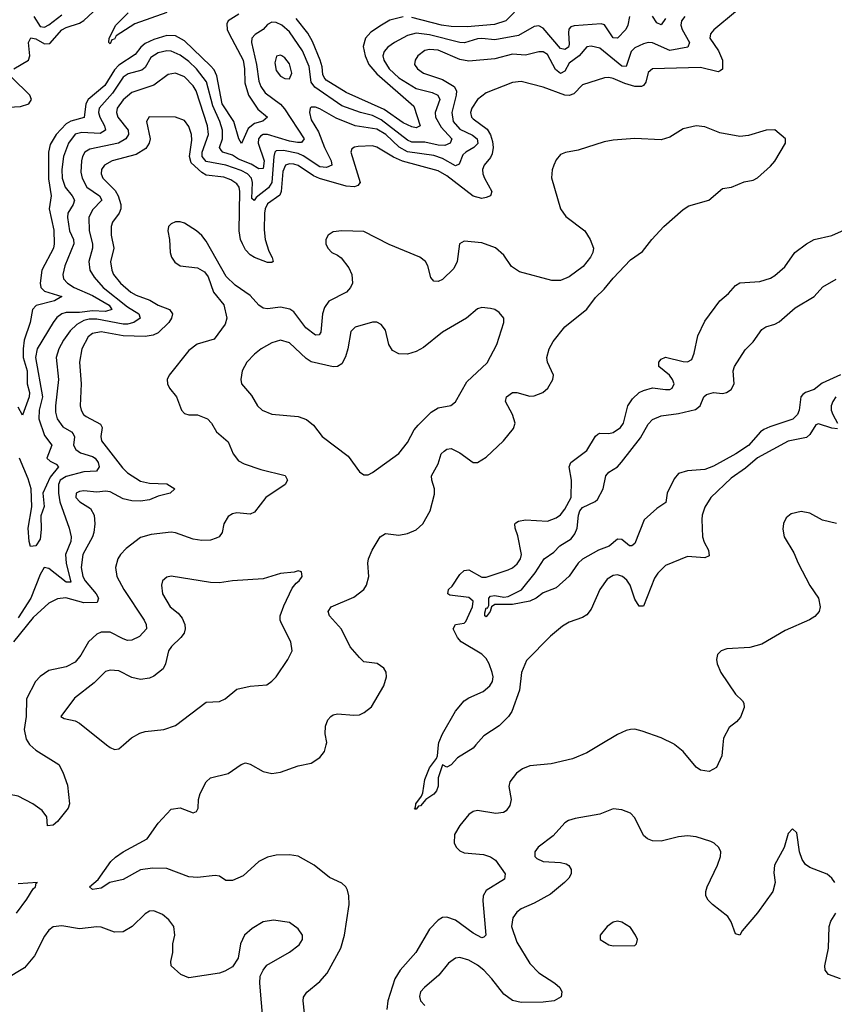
# Model space of a CAD drawing. Header units: inches. Extents: x 1552611 to 1694776, y 811966 to 917215.
# Tile 457 of 549: x 1660237 to 1663962, y 888814 to 893315. Entities that reach past the tile are written whole.
import ezdxf

# ---------------------------------------------------------------- set-up
doc = ezdxf.new("R2010")
doc.units = ezdxf.units.IN
doc.header["$MEASUREMENT"] = 0
doc.layers.add('B6868', color=7, linetype='Continuous')
doc.layers.add('B6869', color=7, linetype='Continuous')

msp = doc.modelspace()

# ---------------------------------------------------------------- linework, layer by layer
at = {"layer": 'B6868', "color": 5}
for points, elevation in [([(1660283.5, 890000), (1660310, 889975.7), (1660415.8, 889910), (1660434.3, 889874.3), (1660455.1, 889815.1), (1660464.7, 889730), (1660458.9, 889710), (1660410, 889649.7), (1660390, 889631.8), (1660364, 889630), (1660360.5, 889670), (1660339.5, 889699.5), (1660296.9, 889730), (1660230, 889765.2), (1660190, 889772.9), (1660150, 889765.4), (1660118.6, 889750), (1660030, 889671.6), (1660010, 889659.8), (1660000, 889659.2)], 920), ([(1661544.2, 888730), (1661532.4, 888830), (1661534.2, 888845.8), (1661550.5, 888869.5), (1661610, 888918.4), (1661643.4, 888956.6), (1661705.5, 889070), (1661722.8, 889130), (1661743.5, 889270), (1661742.2, 889310), (1661735.5, 889335.5), (1661728.3, 889350), (1661710, 889367.1), (1661653.5, 889393.5), (1661584, 889450), (1661510, 889490.6), (1661470, 889496.8), (1661410, 889495), (1661370, 889486.2), (1661330, 889466.9), (1661259, 889401), (1661210, 889379.8), (1661180.1, 889380.1), (1661150, 889398.7), (1661130, 889401.7), (1661050, 889393.2), (1661010, 889395.8), (1660910, 889434.2), (1660843.6, 889436.4), (1660790, 889429.1), (1660710, 889384.6), (1660649.2, 889370.8), (1660610, 889344.6), (1660570, 889338.7), (1660556.2, 889350), (1660596, 889384), (1660653.9, 889466.1), (1660674.3, 889485.7), (1660709.6, 889510), (1660820.5, 889570), (1660870, 889642), (1660930, 889706.4), (1660970, 889711.8), (1661030, 889688.8), (1661045.6, 889694.4), (1661053.7, 889710), (1661054.5, 889750), (1661062.7, 889777.3), (1661089.6, 889830), (1661110, 889848.4), (1661190, 889869), (1661250, 889910.3), (1661270, 889916.9), (1661290, 889911.5), (1661350, 889878), (1661390, 889869.3), (1661430, 889875.6), (1661510, 889904.2), (1661570, 889916.5), (1661610, 889942.4), (1661631, 889970), (1661638.5, 890000)], 920), ([(1660634.2, 890000), (1660650, 889987.3), (1660670, 889979.1), (1660690, 889982), (1660711.2, 890000)], 940), ([(1662890.9, 890000), (1662830, 889963.9), (1662764, 889936), (1662666.5, 889913.5), (1662570, 889903.2), (1662535.6, 889890), (1662509.2, 889870), (1662478, 889830), (1662473.7, 889810), (1662484.7, 889750), (1662478.2, 889721.8), (1662461.2, 889698.8), (1662449.3, 889690.7), (1662413.7, 889686.3), (1662330, 889699.4), (1662310, 889694.4), (1662290, 889680.9), (1662250, 889630.8), (1662225.3, 889590), (1662223.5, 889550), (1662234, 889530), (1662250, 889514.7), (1662270, 889505.4), (1662357.8, 889497.8), (1662390, 889487.8), (1662411.9, 889471.9), (1662457.2, 889410), (1662453.6, 889386.4), (1662370, 889333.3), (1662356.3, 889310), (1662354.1, 889285.9), (1662367.9, 889130), (1662359.6, 889120.3), (1662350, 889117.3), (1662310, 889138.3), (1662230, 889198.3), (1662190, 889211.4), (1662170, 889209.8), (1662150, 889198.9), (1662110, 889157.2), (1662048.9, 889051.1), (1661977, 888970), (1661952.6, 888930), (1661920.9, 888830), (1661915.4, 888790)], 920), ([(1662322.8, 890000), (1662310, 889985.1), (1662239.3, 889940.7), (1662210, 889908), (1662190, 889898), (1662170, 889908), (1662150.8, 889849.2), (1662150.4, 889810.4), (1662142.3, 889790), (1662130, 889774.7), (1662094, 889750), (1662070, 889720.9), (1662061.1, 889718.9), (1662050, 889705.2), (1662045.2, 889705.2), (1662042, 889710), (1662046.3, 889713.7), (1662047.6, 889730), (1662074.8, 889765.2), (1662080.1, 889779.9), (1662090, 889842), (1662110, 889895.3), (1662142.3, 889937.7), (1662146.9, 889950), (1662151.9, 890000)], 880), ([(1663451.7, 890000), (1663447.2, 889950), (1663423.1, 889896.9), (1663390, 889878), (1663350, 889883.5), (1663330, 889897.4), (1663270, 889969.7), (1663232.8, 890000)], 920), ([(1663964.4, 889370), (1663950.6, 889390.6), (1663928.9, 889408.9), (1663850, 889438.7), (1663830, 889452.3), (1663814.9, 889474.9), (1663803, 889510), (1663790, 889598), (1663770, 889615.3), (1663750, 889594), (1663732.7, 889530), (1663688.5, 889450), (1663685.5, 889414.5), (1663691.6, 889370), (1663681.1, 889330), (1663610, 889232), (1663540.7, 889150), (1663530, 889129), (1663510, 889135.3), (1663489.6, 889190), (1663474.7, 889214.8), (1663404.5, 889270), (1663384.5, 889290), (1663374, 889310), (1663373.6, 889330), (1663380.5, 889350), (1663428.3, 889450), (1663442, 889490), (1663443, 889510), (1663433.6, 889530), (1663412.3, 889550), (1663397.4, 889557.4), (1663330, 889579.7), (1663290, 889583.5), (1663250, 889579.7), (1663170, 889558.9), (1663130, 889560.5), (1663107, 889570), (1663090, 889585.1), (1663050, 889666), (1663030, 889687), (1662990, 889702.4), (1662950, 889706.6), (1662890, 889682.3), (1662776.5, 889663.5), (1662745.8, 889654.2), (1662730, 889642.9), (1662676.7, 889583.3), (1662608, 889532), (1662593.1, 889510), (1662592, 889490), (1662600.8, 889480.8), (1662630, 889466.7), (1662710, 889461.6), (1662735.5, 889455.5), (1662747.9, 889447.9), (1662758, 889430), (1662758.7, 889410), (1662748.5, 889390), (1662728.5, 889370), (1662663.6, 889316.4), (1662590, 889276), (1662530.2, 889249.8), (1662510, 889234.7), (1662491.2, 889208.8), (1662485, 889170), (1662510, 889097.6), (1662570, 889000.9), (1662610, 888956.9), (1662684.4, 888910), (1662706.4, 888890), (1662715.8, 888870), (1662712.8, 888847.3), (1662681, 888830), (1662630, 888823.5), (1662530, 888822.4), (1662490, 888831), (1662450, 888859.7), (1662396.4, 888930), (1662359.2, 888970), (1662330, 888993.2), (1662290, 889015.8), (1662250, 889027.2), (1662230, 889024.4), (1662198.2, 889001.8), (1662153.1, 888946.9), (1662087.2, 888890), (1662070.3, 888870), (1662064.9, 888850), (1662070.3, 888830), (1662090, 888808.9)], 940), ([(1660221.8, 889230), (1660270, 889294.4), (1660298.7, 889341.3), (1660309.2, 889350), (1660312.3, 889367.7), (1660318, 889370), (1660230, 889363.7)], 940), ([(1661349.7, 888730), (1661335.4, 888910), (1661337.1, 888942.9), (1661349.7, 888970.3), (1661367.2, 888992.7), (1661470, 889052.4), (1661514.7, 889085.2), (1661529.6, 889110), (1661529.6, 889130), (1661510, 889158.4), (1661470, 889187.3), (1661398, 889198), (1661350, 889191.1), (1661299.3, 889160.7), (1661264.6, 889130), (1661246.9, 889090), (1661235.6, 889024.4), (1661210, 888984.7), (1661175.6, 888964.4), (1661150, 888956.1), (1661010, 888934), (1660973.2, 888950), (1660929.6, 888990), (1660927.6, 889010), (1660937.4, 889050), (1660937.2, 889090), (1660945.7, 889130), (1660942, 889170), (1660919.3, 889199.3), (1660890, 889224.2), (1660850, 889241.3), (1660830, 889238.7), (1660810, 889227.6), (1660751, 889169), (1660710, 889145.6), (1660670, 889144.1), (1660610, 889166.2), (1660590, 889168.5), (1660510, 889159.3), (1660430, 889172.9), (1660390, 889167.7), (1660370, 889152.5), (1660350, 889125.4), (1660304.1, 889035.9), (1660259.5, 888980.5), (1660170, 888926.3)], 940), ([(1663990.2, 888929.8), (1663934.7, 888950), (1663919.8, 888970), (1663918.9, 888990), (1663935.5, 889070), (1663937.8, 889170), (1663946.3, 889193.7), (1663968.7, 889230)], 940)]:
    msp.add_lwpolyline(points, dxfattribs=dict(at, elevation=elevation))
at = {"layer": 'B6868', "color": 5, "elevation": 960}
msp.add_lwpolyline([(1662970, 889193.2), (1662950, 889189.2), (1662922.8, 889170), (1662891, 889130), (1662891.3, 889110), (1662930, 889084.9), (1662950, 889080.5), (1663050, 889082), (1663058, 889090), (1663062, 889110), (1663053.2, 889130), (1663030, 889164), (1662990, 889189)], close=True, dxfattribs=at)
at = {"layer": 'B6869', "color": 5}
for points, elevation in [([(1660209.9, 893090.1), (1660277.7, 893130), (1660283.7, 893150), (1660277.3, 893210), (1660287.4, 893232.6), (1660310, 893227.5), (1660350, 893204.2), (1660374.6, 893205.4), (1660430, 893267.9), (1660450, 893279.7), (1660510, 893298.5), (1660530, 893310.8), (1660615.4, 893390)], 820), ([(1663509.7, 893350.3), (1663411.4, 893268.6), (1663395.5, 893250), (1663392.7, 893230), (1663432.4, 893172.4), (1663451, 893130), (1663450.6, 893089.4), (1663439.5, 893080.5), (1663430, 893077), (1663350, 893095.9), (1663130.2, 893089.8), (1663110, 893073), (1663099.8, 893030), (1663090, 893014.6), (1663080.3, 893010), (1663050, 893009.9), (1663003.7, 893023.7), (1662950, 893046.8), (1662930, 893051.2), (1662910.9, 893049.1), (1662810, 893017.8), (1662770, 892976.5), (1662750, 892968.4), (1662730, 892970.4), (1662630, 893005.8), (1662530, 893032.9), (1662490, 893027.8), (1662370, 892980.9), (1662330, 892949.8), (1662303.7, 892910), (1662298.1, 892890), (1662302.5, 892870), (1662310, 892861.4), (1662374.2, 892814.2), (1662389.1, 892789.1), (1662398.3, 892758.3), (1662401.1, 892730), (1662397.8, 892702.2), (1662390, 892685), (1662360.1, 892650), (1662353.3, 892630), (1662354.5, 892610), (1662362.1, 892590), (1662395.3, 892530), (1662390.4, 892510), (1662370, 892501.5), (1662350, 892498.1), (1662310, 892508.5), (1662190, 892601.1), (1662150, 892623.9), (1661987.6, 892667.6), (1661945.8, 892685.8), (1661870, 892732.6), (1661850, 892737.9), (1661784.7, 892735.3), (1661767.5, 892732.5), (1661755.1, 892724.9), (1661750.3, 892709.7), (1661793.4, 892570), (1661782.9, 892557.2), (1661768.5, 892551.5), (1661730, 892554.6), (1661608.5, 892588.5), (1661580.8, 892600.9), (1661510, 892648.6), (1661490, 892655.1), (1661470, 892656.1), (1661453, 892650), (1661439.4, 892620.6), (1661432.3, 892530), (1661427.1, 892512.9), (1661370, 892473.2), (1661359.2, 892450), (1661356.1, 892430), (1661354.2, 892354.2), (1661358.7, 892310), (1661376.1, 892256.1), (1661391.9, 892228.1), (1661395.8, 892210), (1661390, 892204.8), (1661370, 892205.6), (1661310, 892227.5), (1661290, 892239.5), (1661270, 892263.4), (1661255.7, 892290), (1661247.3, 892310), (1661240.2, 892350), (1661244.1, 892530), (1661239.9, 892550), (1661230, 892564.4), (1661202.6, 892582.6), (1661170, 892595.1), (1661090, 892604.5), (1661070, 892616.5), (1661021.1, 892661.1), (1661012.9, 892690), (1661023.5, 892763.5), (1661022.2, 892790), (1661010, 892826.6), (1660990, 892854.5), (1660950, 892868.9), (1660828.7, 892871.3), (1660816.9, 892850), (1660832.8, 892770), (1660829.6, 892750), (1660814, 892726), (1660770, 892698.9), (1660659.6, 892670), (1660624, 892650), (1660611.5, 892630), (1660610.1, 892610), (1660617.2, 892590), (1660674, 892534), (1660687.7, 892510), (1660699.1, 892470), (1660699.2, 892450), (1660691.7, 892430), (1660661.8, 892390), (1660655.4, 892370), (1660654.7, 892330), (1660667.5, 892270), (1660652, 892208), (1660658.1, 892170), (1660666.4, 892150), (1660697.1, 892110), (1660745.6, 892070), (1660770, 892055.3), (1660832.1, 892032.1), (1660870, 892009.7), (1660921.8, 891990), (1660936.2, 891970), (1660931.8, 891950), (1660918.1, 891930), (1660870, 891883.8), (1660847.7, 891872.3), (1660810, 891866.5), (1660710, 891869.3), (1660610, 891887.7), (1660570, 891879.6), (1660550, 891864.7), (1660521.2, 891810), (1660510.6, 891750), (1660517.9, 891650), (1660514, 891550), (1660517.7, 891530), (1660528.7, 891510), (1660540.7, 891500.7), (1660606.2, 891466.2), (1660613.4, 891450), (1660607.9, 891410), (1660611.4, 891390), (1660706.5, 891266.5), (1660730, 891242.7), (1660790, 891205.7), (1660830, 891196.4), (1660910, 891192.5), (1660946.3, 891170), (1660925.7, 891150), (1660870, 891136.6), (1660830, 891119.8), (1660790, 891114.2), (1660750, 891115.8), (1660710, 891124.2), (1660650, 891155.9), (1660630, 891159.3), (1660590, 891155.3), (1660530, 891161.3), (1660510, 891158.5), (1660495.8, 891150), (1660494.3, 891130), (1660511.3, 891110), (1660560.7, 891080.7), (1660577.3, 891050), (1660581.1, 891010), (1660575.7, 890970), (1660569.1, 890950), (1660525.5, 890870), (1660517.9, 890810), (1660526, 890770), (1660535.6, 890750), (1660586.4, 890690), (1660596.9, 890670), (1660591.4, 890650), (1660530, 890649.1), (1660448, 890672), (1660410, 890667.5), (1660370, 890647.8), (1660298, 890582), (1660209.1, 890470)], 880), ([(1661239.5, 893340.5), (1661190.2, 893310), (1661184.2, 893295.8), (1661185.7, 893270), (1661194.2, 893250), (1661258, 893130), (1661264.9, 893090), (1661266.1, 893026.1), (1661283.4, 892970), (1661325.3, 892905.3), (1661370.2, 892870), (1661348.5, 892851.5), (1661310, 892839.9), (1661281.8, 892818.2), (1661250.9, 892749.1), (1661239.4, 892770), (1661216, 892850), (1661162.7, 892930), (1661137.9, 893057.9), (1661125.5, 893085.5), (1661110, 893104), (1660990, 893218.1), (1660950, 893241.4), (1660910, 893242.1), (1660850, 893224.4), (1660810, 893206.8), (1660790.3, 893189.7), (1660764.7, 893155.3), (1660690, 893107.6), (1660670, 893085), (1660626.2, 893013.8), (1660550.7, 892949.3), (1660539.2, 892930), (1660531.6, 892868.4), (1660470, 892851.5), (1660450, 892839.4), (1660403.7, 892790), (1660375.7, 892744.3), (1660368.8, 892710), (1660367.9, 892587.9), (1660380.1, 892510), (1660371.1, 892450), (1660393.3, 892353.3), (1660394.9, 892290), (1660391, 892270), (1660338.2, 892170), (1660330.1, 892110), (1660332.9, 892090), (1660350, 892073.8), (1660430.3, 892050), (1660396.5, 892030), (1660311.9, 892008.1), (1660296.1, 891990), (1660284.8, 891930), (1660258, 891850), (1660252.7, 891810), (1660253.4, 891770), (1660271.2, 891710), (1660270.6, 891650.6), (1660281.5, 891610), (1660280.7, 891590), (1660250, 891506.9), (1660230, 891543.6)], 820), ([(1660301.3, 893330), (1660330, 893284.3), (1660350, 893281.1), (1660370, 893291.3), (1660430, 893337.4)], 840), ([(1660910, 893348.5), (1660763.7, 893296.3), (1660678.6, 893241.4), (1660670, 893226.2), (1660657.5, 893222.5), (1660650, 893204.7), (1660645.1, 893210), (1660646.4, 893230), (1660677, 893290), (1660733.5, 893346.5)], 780), ([(1662499.2, 893350), (1662459.6, 893310), (1662407.4, 893292.6), (1662282.6, 893282.6), (1662210, 893283.9), (1662165.6, 893290), (1662030, 893324.4)], 820), ([(1663277.8, 893330), (1663263.7, 893310), (1663260.7, 893290), (1663266, 893270), (1663299.2, 893210), (1663292.2, 893190), (1663210, 893174.7), (1663130, 893209.4), (1663110, 893209.9), (1663090, 893204.1), (1663050, 893185.6), (1663032.7, 893170), (1663010, 893100.6), (1662990, 893102.4), (1662890, 893184.1), (1662850, 893194.2), (1662830, 893190.5), (1662795.8, 893150), (1662750, 893116.3), (1662730, 893080.3), (1662710, 893068.4), (1662686.6, 893086.6), (1662650, 893156.3), (1662630, 893167.7), (1662610, 893168.4), (1662550, 893153), (1662490, 893157.3), (1662410, 893136.6), (1662290, 893125.6), (1662250, 893133.2), (1662150, 893175.4), (1662110, 893178.9), (1662090, 893174.5), (1662058, 893150), (1662044.6, 893130), (1662042.7, 893110), (1662055.2, 893090), (1662083.2, 893070), (1662170, 893042.1), (1662223.9, 893010), (1662233.6, 892990), (1662232.5, 892970), (1662212.3, 892890), (1662219.5, 892850), (1662250, 892815), (1662307.6, 892787.6), (1662329.2, 892770), (1662331.3, 892748.7), (1662313.2, 892730), (1662277.2, 892710), (1662263.2, 892696.8), (1662245.7, 892654.3), (1662230, 892646.1), (1662170, 892679.9), (1662130, 892694.5), (1662010, 892710.4), (1661971.6, 892731.6), (1661911, 892790), (1661870, 892814), (1661770.2, 892830.2), (1661684.1, 892864.1), (1661610, 892907.9), (1661590, 892915), (1661570, 892915.1), (1661564.4, 892910), (1661562, 892890), (1661570, 892857), (1661602.8, 892802.8), (1661630.9, 892730), (1661661, 892670), (1661663.5, 892650), (1661640.1, 892639.9), (1661610, 892642.5), (1661532.6, 892692.6), (1661510, 892702.8), (1661443.5, 892716.5), (1661410, 892715.8), (1661403.6, 892710), (1661398.8, 892690), (1661389.8, 892570), (1661374.2, 892545.8), (1661317.6, 892502.4), (1661308.5, 892488.5), (1661298, 892498), (1661301.8, 892570), (1661296.4, 892590), (1661278.9, 892610), (1661250, 892625.5), (1661179.8, 892650), (1661090, 892667.3), (1661070.7, 892690), (1661071.5, 892710), (1661099.9, 892790), (1661096.4, 892830), (1661043.3, 892990), (1661030, 893013.1), (1660990, 893053.4), (1660950, 893069.9), (1660915.8, 893064.3), (1660850, 893015.6), (1660750, 892981.7), (1660710, 892948.2), (1660682.8, 892910), (1660679.1, 892890), (1660685.9, 892870), (1660732.2, 892810), (1660734.8, 892790), (1660722, 892770), (1660689, 892751), (1660557.2, 892722.8), (1660535.2, 892710), (1660523.9, 892690), (1660519.4, 892670), (1660517.2, 892617.2), (1660522.5, 892590), (1660544.6, 892550), (1660602.5, 892510), (1660613, 892490), (1660570, 892445), (1660553.8, 892410), (1660555.1, 892350), (1660570.1, 892290), (1660569.7, 892270), (1660552.5, 892210), (1660558.3, 892170), (1660577.7, 892137.7), (1660618.8, 892090), (1660730, 892002.2), (1660781.6, 891970), (1660788.2, 891950), (1660758.2, 891930), (1660730, 891923), (1660710, 891923), (1660590, 891946.1), (1660554.5, 891945.5), (1660530, 891939), (1660498.1, 891921.9), (1660467.7, 891892.3), (1660437.3, 891850), (1660416.1, 891810), (1660403.6, 891770), (1660414.1, 891670), (1660400.3, 891550), (1660401.3, 891521.3), (1660409, 891490), (1660433.5, 891453.5), (1660474, 891430), (1660481.1, 891421.1), (1660487.9, 891407.9), (1660483.4, 891370), (1660493.2, 891350), (1660515.3, 891335.3), (1660570, 891317.9), (1660581.5, 891310), (1660596.2, 891290), (1660599.8, 891270), (1660588.8, 891251.2), (1660530, 891248.3), (1660450, 891226.6), (1660422.7, 891210), (1660414.9, 891190), (1660414.8, 891150), (1660420.9, 891110), (1660463.2, 890990), (1660472.3, 890950), (1660470.2, 890930), (1660445.9, 890870), (1660450.1, 890830), (1660470, 890743.6), (1660450, 890743.9), (1660370, 890805.7), (1660349.3, 890810.7), (1660330, 890779.2), (1660287.3, 890670), (1660230, 890580.2)], 860), ([(1663025.6, 893330), (1663017.5, 893290), (1663008.7, 893270), (1662970, 893229.9), (1662950, 893232.1), (1662910.9, 893290.9), (1662896.2, 893296.2), (1662772.4, 893287.6), (1662757.2, 893282.8), (1662747.8, 893272.2), (1662745.8, 893254.2), (1662750, 893202.4), (1662745.6, 893190), (1662730, 893178.2), (1662710, 893183.2), (1662630, 893276.1), (1662610, 893287.2), (1662590, 893283.7), (1662517.5, 893242.5), (1662410, 893222.4), (1662350, 893228.4), (1662330, 893226.7), (1662271.1, 893208.9), (1662250.1, 893209.9), (1662110, 893245.9), (1662050, 893252.6), (1662010, 893242.7), (1661950.2, 893210), (1661920.7, 893190), (1661903, 893170), (1661897, 893150), (1661901.5, 893130), (1661926.7, 893090), (1661970, 893048.9), (1662050, 893000.1), (1662122.7, 892982.7), (1662149.4, 892969.4), (1662157.8, 892950), (1662137.4, 892890), (1662138.9, 892870), (1662163.8, 892823.8), (1662212.2, 892770), (1662205.3, 892750), (1662180.5, 892739.5), (1662150, 892741.3), (1662090, 892755.4), (1662030, 892754.6), (1662010, 892764.7), (1661890, 892857.7), (1661850, 892876.6), (1661795.8, 892890), (1661710, 892920.5), (1661586.1, 893006.1), (1661569, 893030), (1661561, 893101), (1661530, 893173), (1661470, 893258.7), (1661435.2, 893290), (1661410, 893302), (1661390, 893303.6), (1661370, 893292.9), (1661350.1, 893269.9), (1661313.3, 893246.7), (1661298.8, 893230), (1661297.1, 893210), (1661319.8, 893110), (1661330, 893034.6), (1661339.2, 893010), (1661359.8, 892979.8), (1661428.7, 892928.7), (1661447.3, 892907.3), (1661537.4, 892770), (1661526.1, 892753.9), (1661507.1, 892752.9), (1661470, 892759.3), (1661370, 892790.8), (1661350, 892790.6), (1661337.4, 892782.6), (1661328.4, 892770), (1661326.8, 892750), (1661355.5, 892670), (1661350, 892634.6), (1661330, 892633.7), (1661294.7, 892654.7), (1661236.8, 892676.8), (1661210, 892694.9), (1661166.3, 892710), (1661158.1, 892718.1), (1661151, 892730), (1661164.2, 892770), (1661164.3, 892810), (1661152.5, 892850), (1661120.6, 892920.6), (1661090.6, 893030.6), (1661045.5, 893090), (1661010, 893123.4), (1660970, 893152.4), (1660930, 893171.1), (1660910, 893172.6), (1660870, 893163.7), (1660837.3, 893142.7), (1660810, 893096.8), (1660795.7, 893084.3), (1660733.2, 893066.8), (1660710, 893052.8), (1660661.4, 892978.6), (1660600.6, 892910), (1660597.7, 892890), (1660603.3, 892870), (1660625.2, 892830), (1660629.5, 892810), (1660605.3, 892794.7), (1660520.3, 892799.7), (1660490, 892791.2), (1660459.5, 892750), (1660437.8, 892690), (1660429.7, 892630), (1660430.9, 892590), (1660445.1, 892550), (1660477.3, 892510), (1660486.9, 892490), (1660482, 892470), (1660456.4, 892430), (1660454.9, 892410), (1660465.3, 892350), (1660482.5, 892310), (1660484.1, 892290), (1660443.1, 892190), (1660434.4, 892150), (1660437.2, 892130), (1660455.9, 892110), (1660486.4, 892090), (1660570, 892053.8), (1660646.3, 892010), (1660658, 891990), (1660630, 891980.9), (1660570, 891984.4), (1660510, 891976.1), (1660450, 891976.2), (1660429.5, 891970.5), (1660407.3, 891952.7), (1660389.7, 891930.3), (1660317, 891810), (1660309.7, 891770), (1660341.7, 891590), (1660325.2, 891530), (1660323.7, 891490), (1660350, 891414.1), (1660383.5, 891370), (1660361.2, 891310), (1660376.1, 891296.1), (1660403, 891283), (1660414.6, 891270), (1660376.8, 891223.2), (1660342, 891150), (1660348.1, 891090), (1660333.2, 891046.8), (1660335.7, 890984.3), (1660330, 890939.7), (1660310.5, 890909.5), (1660286.5, 890906.5), (1660279.8, 890930), (1660275.3, 890990), (1660291.7, 891088.3), (1660289.1, 891170), (1660275.8, 891215.8), (1660235.4, 891310)], 840), ([(1661990, 893328.6), (1661930, 893312.1), (1661890.9, 893290), (1661841.9, 893258.1), (1661818.1, 893230), (1661807.9, 893192.1), (1661816, 893150), (1661834.1, 893110), (1661870, 893067), (1662039.7, 892919.7), (1662067.6, 892830), (1662050, 892821.2), (1662030, 892824.8), (1661990, 892843.9), (1661903.7, 892903.7), (1661730, 892982.7), (1661639, 893039), (1661628.4, 893050), (1661623.7, 893063.7), (1661619.6, 893099.6), (1661610.2, 893130), (1661575.5, 893215.5), (1661554, 893254), (1661500.8, 893320.8)], 820), ([(1663190, 893320.2), (1663170, 893291.3), (1663150, 893300.2), (1663130.9, 893330.9)], 840), ([(1660130, 892911.9), (1660241.3, 892918.7), (1660278.2, 892930), (1660290.4, 892950), (1660282.6, 892970), (1660200.5, 893050)], 820), ([(1661638.5, 890000), (1661641, 890010), (1661633.3, 890050), (1661634.5, 890085.5), (1661645.7, 890114.3), (1661659.5, 890130), (1661670, 890137.6), (1661690, 890142), (1661765.1, 890134.9), (1661790, 890137.6), (1661812.7, 890147.3), (1661846, 890174), (1661902.4, 890270), (1661914.7, 890310), (1661912.1, 890332.1), (1661901.6, 890350), (1661872.2, 890372.2), (1661810, 890379.2), (1661790, 890398.7), (1661748.4, 890448.4), (1661708.7, 890528.7), (1661654.2, 890590), (1661647.2, 890610), (1661661.1, 890630), (1661765.3, 890674.7), (1661809.9, 890710.1), (1661822, 890730), (1661832.8, 890770), (1661828.8, 890830), (1661832.2, 890850), (1661848.4, 890890), (1661885.4, 890950), (1661910, 890966), (1661970, 890959), (1662010, 890966.3), (1662050, 890982.3), (1662080.5, 891010), (1662114.5, 891070), (1662134.1, 891145.9), (1662133.8, 891170), (1662121, 891210), (1662119.9, 891230), (1662150, 891284.6), (1662164.1, 891330), (1662177.2, 891342.8), (1662190, 891351), (1662210, 891354.3), (1662250, 891334.3), (1662310, 891290.2), (1662330, 891290.2), (1662370, 891314.7), (1662449.8, 891390), (1662494.7, 891445.3), (1662502, 891470), (1662489.9, 891509.8), (1662458.3, 891570), (1662462.6, 891590), (1662490, 891610.2), (1662510, 891610.2), (1662570, 891593.2), (1662590, 891594.8), (1662629.6, 891610), (1662651.1, 891630), (1662674.7, 891670), (1662677.7, 891690), (1662649.8, 891749.8), (1662647.1, 891770), (1662657.6, 891810), (1662676.8, 891843.2), (1662728.9, 891911.1), (1662830, 891992.2), (1662870, 892044.4), (1662910, 892082.4), (1662950, 892132.7), (1663030, 892217.1), (1663084.5, 892255.5), (1663126.9, 892310), (1663182.7, 892370), (1663270, 892446.9), (1663296, 892464), (1663388.3, 892490), (1663450, 892542.8), (1663491.2, 892548.8), (1663550, 892574), (1663590, 892581.8), (1663610, 892591.2), (1663670, 892644.9), (1663690, 892668.7), (1663739.3, 892750), (1663739, 892770), (1663690, 892811.6), (1663650, 892809.7), (1663570, 892786.2), (1663530, 892781.1), (1663438.2, 892798.2), (1663370, 892825), (1663330, 892829.8), (1663270, 892815.8), (1663210, 892778.4), (1663170, 892765.5), (1663050, 892771.2), (1662950, 892764.7), (1662910, 892756.8), (1662790, 892719.1), (1662732, 892708), (1662710, 892698.3), (1662690, 892674), (1662679.6, 892650), (1662672.1, 892627.9), (1662668.4, 892591.6), (1662710, 892450.4), (1662734.5, 892414.5), (1662821.1, 892350), (1662846, 892310), (1662860.3, 892270), (1662857.4, 892250), (1662846.3, 892230), (1662813, 892187), (1662750, 892139.5), (1662710, 892122.6), (1662670, 892122.4), (1662522.5, 892162.5), (1662486.3, 892186.3), (1662450, 892237.7), (1662411.8, 892271.8), (1662350, 892295.5), (1662270, 892302.4), (1662248.4, 892290), (1662236.9, 892210), (1662222.2, 892177.8), (1662170, 892127.8), (1662150, 892118.7), (1662130, 892119.5), (1662117, 892137), (1662102.9, 892190), (1662092.3, 892210), (1662066.6, 892230), (1661926.9, 892286.9), (1661810, 892346.3), (1661710, 892349.7), (1661670, 892344.5), (1661648, 892330), (1661637.1, 892310), (1661637.1, 892290), (1661646, 892270), (1661664.9, 892250), (1661690, 892239.1), (1661706.2, 892226.2), (1661741.2, 892181.2), (1661756.1, 892150), (1661759, 892110), (1661750.1, 892089.9), (1661731.1, 892068.9), (1661650, 892028.7), (1661630, 891998.5), (1661621, 891970), (1661614.2, 891885.8), (1661605.6, 891874.4), (1661590, 891872.2), (1661546, 891906), (1661490, 891979.8), (1661472.1, 891992.1), (1661430, 892000.2), (1661370, 891992.7), (1661350, 891996.1), (1661330, 892009.1), (1661290, 892054.4), (1661221.5, 892101.5), (1661180.3, 892140.3), (1661090, 892303.1), (1661070, 892328.4), (1661045.1, 892350), (1660990, 892384.2), (1660970, 892390.8), (1660950, 892390.8), (1660930, 892382.4), (1660917.6, 892370), (1660914.6, 892350), (1660921.5, 892310), (1660924.2, 892250), (1660930.3, 892230), (1660946.7, 892206.7), (1660970.2, 892190.2), (1661050, 892180.1), (1661082, 892162), (1661099, 892139), (1661122.6, 892070), (1661171.1, 892011.1), (1661183.3, 891950), (1661176.3, 891923.7), (1661126, 891854), (1661048.1, 891831.9), (1661010, 891802.2), (1660920.3, 891690), (1660911.5, 891670), (1660912.4, 891650), (1660921.8, 891630), (1660953.6, 891590), (1660977.4, 891530), (1660990, 891515.3), (1661010, 891509.2), (1661050, 891508.9), (1661094.9, 891490), (1661114.4, 891470), (1661137.1, 891430), (1661190, 891385.3), (1661212.5, 891330), (1661238, 891298), (1661263.7, 891283.7), (1661339, 891259), (1661451.2, 891231.2), (1661461.1, 891210), (1661450.3, 891190), (1661362.8, 891130), (1661310, 891063.5), (1661290, 891054.2), (1661230, 891060.3), (1661210, 891056.5), (1661190, 891043.1), (1661171, 891010), (1661162.2, 890970), (1661148.7, 890951.3), (1661135.8, 890944.2), (1661110, 890935.7), (1661070, 890934.2), (1661030, 890940.8), (1660950, 890969.1), (1660930, 890972.1), (1660838.6, 890961.4), (1660790, 890948.1), (1660723.1, 890896.9), (1660697.5, 890870), (1660685.8, 890850), (1660674.5, 890810), (1660681.4, 890770), (1660712.6, 890710), (1660805.7, 890570), (1660815.8, 890550), (1660816, 890530), (1660784.7, 890495.3), (1660750, 890478.2), (1660730, 890477.5), (1660710, 890484.1), (1660650, 890514.3), (1660610, 890514.5), (1660590, 890505.6), (1660551, 890470), (1660516.3, 890410), (1660490, 890378.5), (1660450, 890356.5), (1660370, 890339.4), (1660330, 890312.7), (1660309.3, 890290), (1660268.3, 890210), (1660266.4, 890130), (1660257.8, 890070), (1660266.3, 890026.3), (1660281.7, 890001.7), (1660283.5, 890000)], 920), ([(1662151.9, 890000), (1662152.9, 890010), (1662170.5, 890050), (1662230, 890154), (1662270, 890201.2), (1662290, 890214.7), (1662356.7, 890243.3), (1662386.6, 890270), (1662398.6, 890290), (1662401.4, 890310), (1662397.3, 890330), (1662383.8, 890370), (1662370, 890394.1), (1662350, 890413.8), (1662255.4, 890470), (1662239.2, 890490), (1662219.7, 890530), (1662229.6, 890550), (1662270, 890556), (1662276.3, 890563.7), (1662308, 890630), (1662310, 890656.8), (1662290, 890673.2), (1662203.6, 890683.6), (1662194, 890690), (1662197.6, 890710), (1662214.2, 890725.8), (1662250, 890778.8), (1662270, 890797.1), (1662290, 890800.1), (1662350, 890767), (1662370, 890766), (1662470, 890799.1), (1662491, 890809), (1662512.3, 890827.7), (1662526.7, 890850), (1662531.8, 890870), (1662515, 890955), (1662501.7, 890990), (1662500.9, 891010), (1662504.8, 891015.2), (1662517.2, 891022.8), (1662550, 891028.5), (1662650, 891022.7), (1662690, 891037.7), (1662710, 891051.1), (1662730, 891076.9), (1662757.8, 891130), (1662760.4, 891210), (1662749.8, 891270), (1662756.4, 891290), (1662830, 891346), (1662870, 891411.3), (1662880.4, 891419.6), (1662890, 891425.4), (1662930, 891423.8), (1662950, 891427.8), (1662983.7, 891450), (1662997.3, 891470), (1663017.8, 891550), (1663038.7, 891581.3), (1663070, 891610.1), (1663090, 891620.4), (1663130, 891631.4), (1663190, 891624.2), (1663210, 891624.8), (1663219.7, 891630), (1663229, 891650), (1663222.4, 891670), (1663208.2, 891690), (1663159.2, 891730), (1663158.7, 891750), (1663170, 891762.8), (1663190, 891772.8), (1663270, 891752), (1663290, 891750.2), (1663310, 891760.8), (1663321.4, 891790), (1663337.5, 891870), (1663370, 891937.4), (1663438.3, 892030), (1663477.4, 892062.6), (1663510, 892099.6), (1663530, 892111.3), (1663621.4, 892118.6), (1663670, 892134), (1663690, 892144.9), (1663735.5, 892184.5), (1663781.1, 892250), (1663834.3, 892290), (1663870, 892310.2), (1663950, 892328.2), (1664050, 892372.8)], 880), ([(1663990, 891690.9), (1663906.6, 891653.4), (1663870, 891624.2), (1663830, 891610.4), (1663818.5, 891601.5), (1663808.6, 891590), (1663801.3, 891530), (1663794, 891510), (1663771.5, 891488.5), (1663666.3, 891453.7), (1663639.3, 891440.7), (1663624.1, 891430), (1663570, 891368.4), (1663511.4, 891330), (1663410, 891273.6), (1663370, 891258.5), (1663290, 891252.8), (1663250, 891240.2), (1663230, 891215.3), (1663198, 891150), (1663191.7, 891108.3), (1663150, 891081), (1663091.9, 891028.1), (1663050, 890920.5), (1663035.5, 890910), (1663025.6, 890910), (1662990, 890938.7), (1662970, 890939.7), (1662931.9, 890908.1), (1662883.1, 890890), (1662810.7, 890849.3), (1662790.1, 890829.9), (1662750, 890771.2), (1662690, 890718.3), (1662630, 890694), (1662598.4, 890670), (1662570, 890656.8), (1662490, 890641.4), (1662410, 890642), (1662394.4, 890630), (1662387.7, 890610), (1662370, 890585.1), (1662364.5, 890590), (1662363.6, 890603.6), (1662370, 890625.5), (1662375.5, 890624.5), (1662382.7, 890637.3), (1662382.3, 890670), (1662390, 890679.3), (1662410, 890682.9), (1662450, 890675.5), (1662470, 890677.7), (1662531.8, 890708.2), (1662594.5, 890785.5), (1662634.6, 890850), (1662678.8, 890881.2), (1662706, 890910), (1662757.8, 890942.2), (1662775.3, 890964.7), (1662786.7, 890990), (1662791.5, 891050), (1662798.1, 891070), (1662810, 891084.2), (1662868, 891112), (1662878.5, 891121.5), (1662904.2, 891170), (1662917.2, 891230), (1662930, 891245.7), (1662969.8, 891270.2), (1662988.4, 891291.6), (1663076.2, 891403.8), (1663110, 891465.3), (1663130, 891486.7), (1663170, 891503.8), (1663250, 891515.3), (1663327.2, 891532.8), (1663348.7, 891550), (1663365.1, 891590), (1663378, 891602), (1663410, 891610.2), (1663450, 891606.5), (1663468.7, 891610), (1663490, 891624.9), (1663503.6, 891650), (1663499.7, 891710), (1663505.7, 891730), (1663553.9, 891806.1), (1663590, 891842.6), (1663630, 891898.9), (1663649.1, 891910.9), (1663690, 891923.2), (1663710, 891934.2), (1663782.8, 891997.2), (1663869.7, 892050), (1663910, 892093.8), (1663970, 892129.2)], 860), ([(1663969.3, 891590), (1663954.5, 891570), (1663947.4, 891550), (1663948.1, 891530), (1663955.1, 891510), (1663976.8, 891470)], 880), ([(1663975.7, 891444.3), (1663950, 891447.7), (1663890, 891467.6), (1663877.1, 891462.9), (1663850, 891418.7), (1663834.4, 891405.6), (1663751.5, 891388.5), (1663610, 891311.6), (1663555.6, 891264.4), (1663490, 891218.3), (1663397.1, 891130), (1663370, 891086), (1663357.6, 891050), (1663355.5, 891030), (1663359.3, 890950), (1663366.1, 890926.1), (1663386.9, 890890), (1663390, 890864.5), (1663370, 890854.8), (1663290, 890860.3), (1663190, 890819.8), (1663155.1, 890784.9), (1663138.8, 890761.2), (1663090, 890634.3), (1663070, 890634), (1663050, 890665.1), (1663028.6, 890730), (1663013, 890753), (1662992.8, 890770), (1662970, 890777), (1662950, 890774.4), (1662923.3, 890756.7), (1662890.1, 890710), (1662850, 890619.7), (1662830, 890594.4), (1662810, 890582.5), (1662750, 890560.4), (1662718.3, 890541.7), (1662663.7, 890496.2), (1662554.5, 890385.5), (1662531.8, 890330), (1662522.2, 890250), (1662487.9, 890152.1), (1662472.4, 890130), (1662430, 890087.3), (1662358.6, 890041.4), (1662322.8, 890000)], 880), ([(1663972.1, 891012.1), (1663907.3, 891027.3), (1663850, 891058.3), (1663810, 891066.9), (1663764.7, 891055.3), (1663742, 891038), (1663729, 891011), (1663725.8, 890985.9), (1663732.2, 890950), (1663777.2, 890877.2), (1663796.5, 890830), (1663850, 890727.7), (1663888.8, 890670), (1663897.6, 890630), (1663892.4, 890610), (1663873, 890587), (1663848.3, 890571.7), (1663737.3, 890522.7), (1663630, 890460.4), (1663574.8, 890445.2), (1663470, 890438.3), (1663444.9, 890430), (1663427.1, 890412.9), (1663422.3, 890390), (1663425.5, 890370), (1663442.8, 890330), (1663510, 890232.2), (1663541.4, 890201.4), (1663547.6, 890190), (1663549.1, 890170), (1663533.5, 890126.5), (1663515, 890105), (1663481.5, 890078.5), (1663454.4, 890030), (1663451.7, 890000)], 920), ([(1660711.2, 890000), (1660748.4, 890031.5), (1660786.7, 890053.3), (1660810, 890060.4), (1660895.3, 890070), (1660950, 890088.9), (1661090, 890194.9), (1661150, 890198), (1661176, 890210), (1661230, 890254.9), (1661290, 890268.4), (1661366.3, 890273.7), (1661390, 890290.7), (1661410, 890310.7), (1661463.7, 890390), (1661482.7, 890430), (1661477, 890470), (1661433.8, 890553.8), (1661428.4, 890570), (1661428.6, 890590), (1661444.4, 890635.6), (1661483.3, 890716.7), (1661500.5, 890739.5), (1661515.3, 890750), (1661528, 890770), (1661526, 890790), (1661510, 890795.3), (1661491.3, 890788.7), (1661430, 890783.7), (1661350, 890758.9), (1661210, 890749.7), (1661150, 890739.7), (1661110, 890741.4), (1660930, 890771), (1660910, 890765.6), (1660890.5, 890750), (1660884.6, 890730), (1660890.4, 890690), (1660924.9, 890630), (1660961.7, 890601.7), (1660979.6, 890579.6), (1660992.2, 890550), (1660993.2, 890530), (1660988.9, 890510), (1660974.3, 890490), (1660930.3, 890450), (1660917.3, 890430), (1660904.2, 890370), (1660893.1, 890346.9), (1660850, 890313.3), (1660830, 890304.7), (1660790, 890298.7), (1660750, 890307.6), (1660690, 890337.6), (1660650, 890340.5), (1660630, 890335.8), (1660576.7, 890283.3), (1660487.5, 890212.5), (1660424.7, 890130), (1660439.8, 890119.8), (1660490, 890109), (1660510, 890099.6), (1660634.2, 890000)], 940), ([(1663232.8, 890000), (1663230, 890002.3), (1663170, 890032.3), (1663082.4, 890062.4), (1663050, 890070.9), (1663030, 890069.8), (1663010, 890065.6), (1662970, 890047), (1662890.9, 890000)], 920)]:
    msp.add_lwpolyline(points, dxfattribs=dict(at, elevation=elevation))
for points, elevation in [([(1661430, 893152.8), (1661411.6, 893148.5), (1661402.9, 893117.1), (1661410, 893082), (1661430, 893057.3), (1661450, 893046), (1661470, 893045.3), (1661480.9, 893070), (1661470, 893112.4), (1661450, 893140.4), (1661435.1, 893150)], 860), ([(1662350, 891998.5), (1662330, 891993.5), (1662279.5, 891950), (1662170, 891885.7), (1662083.4, 891816.6), (1662050, 891797.6), (1662010, 891785.6), (1661970, 891787.4), (1661942.1, 891802.1), (1661925, 891830), (1661910, 891896.2), (1661890, 891921.6), (1661870, 891932.8), (1661850, 891932.6), (1661771.2, 891908.8), (1661750.3, 891890), (1661737.8, 891810), (1661727.1, 891772.9), (1661710, 891742.3), (1661690, 891728.9), (1661670, 891728.1), (1661570, 891751.5), (1661546.4, 891766.4), (1661470, 891837.2), (1661430, 891849.8), (1661390, 891838), (1661341.6, 891810), (1661310, 891786.3), (1661275.3, 891750), (1661254, 891710), (1661248.4, 891670), (1661250.4, 891650), (1661296.2, 891596.2), (1661324.2, 891550), (1661344.9, 891530), (1661390, 891511.3), (1661510, 891500.8), (1661547.8, 891487.8), (1661580.8, 891460.8), (1661619.5, 891410), (1661739.3, 891319.3), (1661790, 891247.3), (1661810, 891234), (1661830, 891234), (1661850, 891245.5), (1661970, 891332.4), (1662010, 891381.6), (1662040.8, 891439.3), (1662058.2, 891461.8), (1662119.1, 891520.9), (1662150, 891540.5), (1662208.4, 891551.5), (1662230, 891568), (1662281.3, 891658.7), (1662373.9, 891746.1), (1662419.1, 891830), (1662451.2, 891930), (1662450.9, 891950.9), (1662430, 891976.9), (1662410, 891989.7), (1662390, 891995.1)], 940)]:
    msp.add_lwpolyline(points, close=True, dxfattribs=dict(at, elevation=elevation))

doc.saveas('drawing.dxf')
